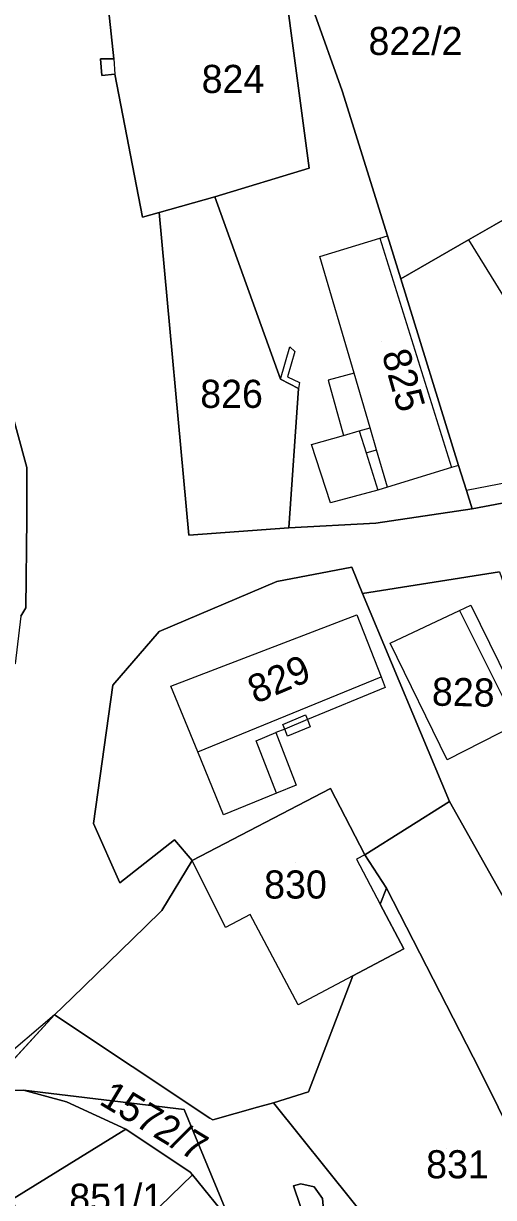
# Model space of a CAD drawing. Extents: x -263943 to -261149, y -1236934 to -1230686.
# Drawn here: x -262594.4 to -262560.9, y -1235184.1 to -1235100.6 of the extents above; entities that cross this region are included whole.
import ezdxf

# ---------------------------------------------------------------- set-up
doc = ezdxf.new("R2010")
doc.units = 0
for name, color, linetype in [('body_kn', 7, 'Continuous'), ('kladpar_druhypozemkov', 7, 'Continuous'), ('kladpar_hranice', 7, 'Continuous'), ('kladpar_parcelnecisla', 7, 'Continuous'), ('kladpar_plochy', 7, 'Continuous'), ('zappar_hrandruhpozemk', 7, 'Continuous')]:
    doc.layers.add(name, color=color, linetype=linetype)

msp = doc.modelspace()

# ---------------------------------------------------------------- linework, layer by layer
at = {"layer": 'body_kn'}
for p, q in [((-262588.87, -1235103.08), (-262588.87, -1235103.08)), ((-262587.94, -1235103.08), (-262587.94, -1235103.08)), ((-262587.94, -1235103.08), (-262587.94, -1235103.08)), ((-262587.85, -1235104.18), (-262587.85, -1235104.18)), ((-262588.78, -1235104.27), (-262588.78, -1235104.27)), ((-262571.66, -1235105.36), (-262571.66, -1235105.36)), ((-262574.03, -1235110.86), (-262574.03, -1235110.86)), ((-262580.73, -1235112.9), (-262580.73, -1235112.9)), ((-262584.71, -1235114.01), (-262584.71, -1235114.01)), ((-262585.9, -1235114.34), (-262585.9, -1235114.34)), ((-262568.98, -1235115.84), (-262568.98, -1235115.84)), ((-262568.98, -1235115.84), (-262568.98, -1235115.84)), ((-262568.45, -1235115.68), (-262568.45, -1235115.68)), ((-262562.66, -1235115.96), (-262562.66, -1235115.96)), ((-262562.66, -1235115.96), (-262562.66, -1235115.96)), ((-262573.27, -1235117.13), (-262573.27, -1235117.13)), ((-262567.5, -1235118.74), (-262567.5, -1235118.74)), ((-262575.39, -1235123.57), (-262575.39, -1235123.57)), ((-262575.05, -1235123.91), (-262575.05, -1235123.91)), ((-262576.06, -1235125.86), (-262576.06, -1235125.86)), ((-262576.06, -1235125.86), (-262576.06, -1235125.86)), ((-262575.56, -1235125.69), (-262575.56, -1235125.69)), ((-262572.67, -1235125.94), (-262572.67, -1235125.94)), ((-262570.82, -1235125.44), (-262570.82, -1235125.44)), ((-262570.82, -1235125.44), (-262570.82, -1235125.44)), ((-262574.79, -1235126.53), (-262574.79, -1235126.53)), ((-262574.71, -1235126.11), (-262574.71, -1235126.11)), ((-262571.57, -1235129.87), (-262571.57, -1235129.87)), ((-262570.45, -1235129.55), (-262570.45, -1235129.55)), ((-262570.45, -1235129.55), (-262570.45, -1235129.55)), ((-262569.68, -1235129.33), (-262569.68, -1235129.33)), ((-262573.86, -1235130.51), (-262573.86, -1235130.51)), ((-262569.22, -1235130.89), (-262569.22, -1235130.89)), ((-262569.96, -1235131.11), (-262569.96, -1235131.11)), ((-262594.12, -1235132.14), (-262594.12, -1235132.14)), ((-262563.89, -1235132.16), (-262563.89, -1235132.16)), ((-262563.37, -1235132), (-262563.37, -1235132)), ((-262563.37, -1235132), (-262563.37, -1235132)), ((-262569.13, -1235133.75), (-262569.13, -1235133.75)), ((-262568.43, -1235133.56), (-262568.43, -1235133.56)), ((-262562.81, -1235133.79), (-262562.81, -1235133.79)), ((-262562.81, -1235133.79), (-262562.81, -1235133.79)), ((-262572.5, -1235134.66), (-262572.5, -1235134.66)), ((-262562.41, -1235135.08), (-262562.41, -1235135.08)), ((-262594.12, -1235135.78), (-262594.12, -1235135.78)), ((-262575.47, -1235136.44), (-262575.47, -1235136.44)), ((-262569.28, -1235136.1), (-262569.28, -1235136.1)), ((-262582.59, -1235136.96), (-262582.59, -1235136.96)), ((-262582.59, -1235136.96), (-262582.59, -1235136.96)), ((-262570.97, -1235139.23), (-262570.97, -1235139.23)), ((-262576.32, -1235140.25), (-262576.32, -1235140.25)), ((-262570.21, -1235141.1), (-262570.21, -1235141.1)), ((-262594.21, -1235142.13), (-262594.21, -1235142.13)), ((-262570.63, -1235142.62), (-262570.63, -1235142.62)), ((-262563.32, -1235142.32), (-262563.32, -1235142.32)), ((-262563.32, -1235142.32), (-262563.32, -1235142.32)), ((-262562.5, -1235141.94), (-262562.5, -1235141.94)), ((-262584.71, -1235143.82), (-262584.71, -1235143.82)), ((-262568.26, -1235144.65), (-262568.26, -1235144.65)), ((-262568.26, -1235144.65), (-262568.26, -1235144.65)), ((-262588.01, -1235147.63), (-262588.01, -1235147.63)), ((-262568.9, -1235147.04), (-262568.9, -1235147.04)), ((-262583.86, -1235147.71), (-262583.86, -1235147.71)), ((-262583.86, -1235147.71), (-262583.86, -1235147.71)), ((-262568.6, -1235147.79), (-262568.6, -1235147.79)), ((-262574.28, -1235149.74), (-262574.28, -1235149.74)), ((-262574.14, -1235150.08), (-262574.14, -1235150.08)), ((-262576.4, -1235151.01), (-262576.4, -1235151.01)), ((-262575.89, -1235150.42), (-262575.89, -1235150.42)), ((-262575.89, -1235150.42), (-262575.89, -1235150.42)), ((-262575.76, -1235150.75), (-262575.76, -1235150.75)), ((-262575.76, -1235150.75), (-262575.76, -1235150.75)), ((-262573.94, -1235150.59), (-262573.94, -1235150.59)), ((-262577.79, -1235151.58), (-262577.79, -1235151.58)), ((-262575.55, -1235151.26), (-262575.55, -1235151.26)), ((-262581.96, -1235152.38), (-262581.96, -1235152.38)), ((-262581.96, -1235152.38), (-262581.96, -1235152.38)), ((-262564.19, -1235152.95), (-262564.19, -1235152.95)), ((-262574.95, -1235154.74), (-262574.95, -1235154.74)), ((-262572.49, -1235154.98), (-262572.49, -1235154.98)), ((-262576.35, -1235155.31), (-262576.35, -1235155.31)), ((-262576.35, -1235155.31), (-262576.35, -1235155.31)), ((-262564.02, -1235155.91), (-262564.02, -1235155.91)), ((-262589.37, -1235157.46), (-262589.37, -1235157.46)), ((-262580.13, -1235156.86), (-262580.13, -1235156.86)), ((-262583.6, -1235158.64), (-262583.6, -1235158.64)), ((-262582.36, -1235160.1), (-262582.36, -1235160.1)), ((-262570.65, -1235160), (-262570.65, -1235160)), ((-262570.05, -1235159.69), (-262570.05, -1235159.69)), ((-262570.05, -1235159.69), (-262570.05, -1235159.69)), ((-262587.5, -1235161.69), (-262587.5, -1235161.69)), ((-262568.52, -1235162.08), (-262568.52, -1235162.08)), ((-262568.95, -1235163.21), (-262568.95, -1235163.21)), ((-262568.95, -1235163.21), (-262568.95, -1235163.21)), ((-262584.52, -1235163.67), (-262584.52, -1235163.67)), ((-262578.21, -1235163.95), (-262578.21, -1235163.95)), ((-262585.71, -1235164.83), (-262585.71, -1235164.83)), ((-262579.97, -1235164.87), (-262579.97, -1235164.87)), ((-262567.28, -1235166.38), (-262567.28, -1235166.38)), ((-262570.9, -1235168.3), (-262570.9, -1235168.3)), ((-262570.9, -1235168.3), (-262570.9, -1235168.3)), ((-262590.91, -1235169.88), (-262590.91, -1235169.88)), ((-262574.81, -1235170.37), (-262574.81, -1235170.37)), ((-262592.15, -1235171.09), (-262592.15, -1235171.09)), ((-262592.15, -1235171.09), (-262592.15, -1235171.09)), ((-262561.86, -1235175.02), (-262561.86, -1235175.02)), ((-262561.86, -1235175.02), (-262561.86, -1235175.02)), ((-262594.36, -1235176.43), (-262594.36, -1235176.43)), ((-262574.06, -1235176.56), (-262574.06, -1235176.56)), ((-262591.31, -1235177.28), (-262591.31, -1235177.28)), ((-262577.7, -1235177.66), (-262577.7, -1235177.66)), ((-262576.55, -1235177.34), (-262576.55, -1235177.34)), ((-262582.93, -1235177.82), (-262582.93, -1235177.82)), ((-262581.1, -1235178.42), (-262581.1, -1235178.42)), ((-262580.89, -1235178.56), (-262580.89, -1235178.56)), ((-262587.07, -1235179.22), (-262587.07, -1235179.22)), ((-262587.07, -1235179.22), (-262587.07, -1235179.22)), ((-262582.49, -1235182.27), (-262582.49, -1235182.27)), ((-262582.34, -1235182.46), (-262582.34, -1235182.46)), ((-262575.13, -1235183.25), (-262575.13, -1235183.25)), ((-262575.13, -1235183.25), (-262575.13, -1235183.25)), ((-262574.61, -1235183.09), (-262574.61, -1235183.09)), ((-262573.66, -1235183.32), (-262573.66, -1235183.32))]:
    msp.add_line(p, q, dxfattribs=at)
at = {"layer": 'kladpar_druhypozemkov'}
for p, q in [((-262579.56, -1235103.21), (-262579.56, -1235103.21)), ((-262568.86, -1235123.21), (-262568.86, -1235123.21)), ((-262579.76, -1235125.71), (-262579.76, -1235125.71)), ((-262576.75, -1235146.47), (-262576.75, -1235146.47)), ((-262563.26, -1235147.38), (-262563.26, -1235147.38)), ((-262574.96, -1235160.21), (-262574.96, -1235160.21)), ((-262583.72, -1235178.74), (-262583.72, -1235178.74)), ((-262564.26, -1235180.61), (-262564.26, -1235180.61)), ((-262588.39, -1235183.16), (-262588.39, -1235183.16))]:
    msp.add_line(p, q, dxfattribs=at)
at = {"layer": 'kladpar_hranice'}
for points in [[(-262603.11, -1235086.06), (-262592.67, -1235063.86), (-262587.5, -1235062.85), (-262592.42, -1235074.54), (-262593.28, -1235092.41), (-262593.36, -1235094.7), (-262588.95, -1235093.51), (-262587.94, -1235103.08), (-262588.87, -1235103.08), (-262588.78, -1235104.27), (-262587.85, -1235104.18), (-262585.9, -1235114.34), (-262584.71, -1235114.01), (-262582.59, -1235136.96), (-262575.47, -1235136.44), (-262569.28, -1235136.1), (-262562.41, -1235135.08), (-262540.28, -1235130.91), (-262535.11, -1235129.64), (-262528.08, -1235126.07), (-262514.6, -1235119.46), (-262506.12, -1235115.39), (-262490.38, -1235107.84)], [(-262562.66, -1235115.96), (-262567.5, -1235118.74), (-262568.45, -1235115.68), (-262571.66, -1235105.36), (-262575.81, -1235093.76), (-262566.14, -1235087.74), (-262552.58, -1235110.17), (-262553.16, -1235110.5), (-262560.84, -1235114.92), (-262562.66, -1235115.96)], [(-262576.74, -1235090.37), (-262574.03, -1235110.86), (-262580.73, -1235112.9), (-262584.71, -1235114.01), (-262585.9, -1235114.34), (-262587.85, -1235104.18), (-262588.78, -1235104.27), (-262588.87, -1235103.08), (-262587.94, -1235103.08), (-262588.95, -1235093.51), (-262588.33, -1235093.32), (-262587.68, -1235091.05), (-262582.98, -1235090.57), (-262582.76, -1235091.64), (-262577.17, -1235090.46), (-262576.74, -1235090.37)], [(-262562.81, -1235133.79), (-262562.41, -1235135.08), (-262569.28, -1235136.1), (-262575.47, -1235136.44), (-262574.79, -1235126.53), (-262576.06, -1235125.86), (-262580.73, -1235112.9), (-262574.03, -1235110.86), (-262576.74, -1235090.37), (-262575.81, -1235093.76), (-262571.66, -1235105.36), (-262568.45, -1235115.68), (-262567.5, -1235118.74), (-262563.37, -1235132), (-262562.81, -1235133.79)], [(-262544.89, -1235123.01), (-262540.28, -1235130.91), (-262562.41, -1235135.08), (-262562.81, -1235133.79), (-262563.37, -1235132), (-262567.5, -1235118.74), (-262562.66, -1235115.96), (-262560.84, -1235114.92), (-262553.16, -1235110.5), (-262552.58, -1235110.17), (-262548.93, -1235116.1), (-262544.89, -1235123.01)], [(-262582.59, -1235136.96), (-262584.71, -1235114.01), (-262580.73, -1235112.9), (-262576.06, -1235125.86), (-262574.79, -1235126.53), (-262575.47, -1235136.44), (-262582.59, -1235136.96)], [(-262595.52, -1235127), (-262594.12, -1235132.14), (-262594.12, -1235135.78), (-262594.21, -1235142.13), (-262594.55, -1235142.73), (-262594.97, -1235146.11), (-262600.73, -1235144.93), (-262601.58, -1235143.15), (-262604.64, -1235143.33), (-262608.46, -1235128.34), (-262605.15, -1235127.57), (-262602.18, -1235126.89), (-262599.98, -1235122.91), (-262596.92, -1235122.15), (-262595.52, -1235127)], [(-262594.55, -1235142.73), (-262594.21, -1235142.13), (-262594.12, -1235135.78), (-262594.12, -1235132.14), (-262595.52, -1235127)], [(-262560.46, -1235139.56), (-262570.21, -1235141.1), (-262570.97, -1235139.23), (-262576.32, -1235140.25), (-262584.71, -1235143.82), (-262588.01, -1235147.63), (-262589.37, -1235157.46), (-262587.5, -1235161.69), (-262583.6, -1235158.64), (-262582.36, -1235160.1), (-262584.52, -1235163.67), (-262585.71, -1235164.83), (-262590.91, -1235169.88), (-262592.15, -1235171.09), (-262597.16, -1235176.52)], [(-262570.05, -1235159.69), (-262572.49, -1235154.98), (-262582.36, -1235160.1), (-262583.6, -1235158.64), (-262587.5, -1235161.69), (-262589.37, -1235157.46), (-262588.01, -1235147.63), (-262584.71, -1235143.82), (-262576.32, -1235140.25), (-262570.97, -1235139.23), (-262570.21, -1235141.1), (-262564.02, -1235155.91), (-262570.05, -1235159.69)], [(-262548.5, -1235167.58), (-262554.77, -1235172.33), (-262564.02, -1235155.91), (-262570.21, -1235141.1), (-262560.46, -1235139.56), (-262556.3, -1235151.33), (-262554.35, -1235155.31), (-262550.87, -1235163.1), (-262548.5, -1235167.58)], [(-262568.95, -1235163.21), (-262567.28, -1235166.38), (-262570.9, -1235168.3), (-262574.06, -1235176.56), (-262576.55, -1235177.34), (-262577.7, -1235177.66), (-262580.89, -1235178.56), (-262581.1, -1235178.42), (-262592.15, -1235171.09), (-262590.91, -1235169.88), (-262585.71, -1235164.83), (-262584.52, -1235163.67), (-262582.36, -1235160.1), (-262572.49, -1235154.98), (-262570.05, -1235159.69), (-262568.52, -1235162.08), (-262568.95, -1235163.21)], [(-262561.86, -1235175.02), (-262568.52, -1235162.08), (-262570.05, -1235159.69), (-262564.02, -1235155.91), (-262554.77, -1235172.33), (-262540.17, -1235198.74), (-262541.99, -1235199.28), (-262549.8, -1235201.61), (-262555.39, -1235188.09), (-262561.86, -1235175.02)], [(-262559.1, -1235202.26), (-262560.07, -1235200.48), (-262564.51, -1235192.36), (-262565.22, -1235191.48), (-262576.55, -1235177.34), (-262574.06, -1235176.56), (-262570.9, -1235168.3), (-262567.28, -1235166.38), (-262568.95, -1235163.21), (-262568.52, -1235162.08), (-262561.86, -1235175.02), (-262555.39, -1235188.09), (-262549.8, -1235201.61), (-262559.1, -1235202.26)], [(-262597.16, -1235176.52), (-262592.15, -1235171.09), (-262581.1, -1235178.42), (-262580.89, -1235178.56), (-262577.7, -1235177.66), (-262576.55, -1235177.34), (-262565.22, -1235191.48), (-262561.46, -1235200.82), (-262560.07, -1235200.48), (-262559.1, -1235202.26), (-262549.8, -1235201.61), (-262562.23, -1235204.56), (-262566.63, -1235194.54), (-262574.84, -1235197.52), (-262578.07, -1235188.53), (-262579.6, -1235185.82), (-262582.93, -1235177.82), (-262594.36, -1235176.43), (-262597.16, -1235176.52)], [(-262587.07, -1235179.22), (-262595.16, -1235184.2), (-262603.51, -1235187.62), (-262604.61, -1235188.64), (-262605.29, -1235189.07), (-262604.36, -1235185.42), (-262603.26, -1235182.54), (-262601.74, -1235179.74), (-262599.28, -1235177.12), (-262597.16, -1235176.52), (-262594.36, -1235176.43), (-262591.31, -1235177.28), (-262587.07, -1235179.22)], [(-262579.6, -1235185.82), (-262582.34, -1235182.46), (-262582.49, -1235182.27), (-262587.07, -1235179.22), (-262591.31, -1235177.28), (-262594.36, -1235176.43), (-262582.93, -1235177.82), (-262579.6, -1235185.82)], [(-262590.13, -1235190.03), (-262589.18, -1235193.38), (-262602.88, -1235199.4), (-262603.16, -1235197.7), (-262605.13, -1235192.08), (-262605.29, -1235189.07), (-262604.61, -1235188.64), (-262603.51, -1235187.62), (-262600.15, -1235196.4), (-262591.55, -1235192.69), (-262591.84, -1235192.03), (-262592.97, -1235189.47), (-262591.21, -1235188.63), (-262592.4, -1235185.92), (-262594.2, -1235186.7), (-262595.16, -1235184.2), (-262587.07, -1235179.22), (-262582.49, -1235182.27), (-262582.34, -1235182.46), (-262590.13, -1235190.03)], [(-262579, -1235188.15), (-262583.96, -1235190.01), (-262582.51, -1235193.61), (-262583.38, -1235193.96), (-262583.73, -1235194.1), (-262591.46, -1235197.18), (-262591.21, -1235197.77), (-262595.95, -1235199.72), (-262602.4, -1235202.36), (-262602.88, -1235199.4), (-262589.18, -1235193.38), (-262590.13, -1235190.03), (-262582.34, -1235182.46), (-262579.6, -1235185.82), (-262578.07, -1235188.53), (-262578.73, -1235188.81), (-262579, -1235188.15)], [(-262575.13, -1235183.25), (-262574.21, -1235185.98), (-262573.73, -1235185.81), (-262573.02, -1235184.67), (-262573.07, -1235184.14), (-262573.66, -1235183.32), (-262574.61, -1235183.09), (-262575.13, -1235183.25)], [(-262575.13, -1235183.25), (-262574.61, -1235183.09), (-262573.66, -1235183.32), (-262573.07, -1235184.14), (-262573.02, -1235184.67), (-262573.73, -1235185.81), (-262574.21, -1235185.98), (-262575.13, -1235183.25)]]:
    msp.add_lwpolyline(points, dxfattribs=at)
at = {"layer": 'kladpar_plochy'}
for p, q in [((-262597.16, -1235176.52), (-262592.15, -1235171.09)), ((-262592.15, -1235171.09), (-262581.1, -1235178.42)), ((-262594.36, -1235176.43), (-262597.16, -1235176.52)), ((-262582.93, -1235177.82), (-262594.36, -1235176.43)), ((-262580.89, -1235178.56), (-262577.7, -1235177.66)), ((-262577.7, -1235177.66), (-262576.55, -1235177.34)), ((-262576.55, -1235177.34), (-262565.22, -1235191.48)), ((-262579.6, -1235185.82), (-262582.93, -1235177.82)), ((-262581.1, -1235178.42), (-262580.89, -1235178.56)), ((-262574.61, -1235183.09), (-262575.13, -1235183.25)), ((-262575.13, -1235183.25), (-262574.21, -1235185.98)), ((-262573.66, -1235183.32), (-262574.61, -1235183.09)), ((-262573.07, -1235184.14), (-262573.66, -1235183.32))]:
    msp.add_line(p, q, dxfattribs=at)
for points in [[(-262603.11, -1235086.06), (-262592.67, -1235063.86), (-262587.5, -1235062.85), (-262592.42, -1235074.54), (-262593.28, -1235092.41), (-262593.36, -1235094.7), (-262588.95, -1235093.51), (-262587.94, -1235103.08), (-262588.87, -1235103.08), (-262588.78, -1235104.27), (-262587.85, -1235104.18), (-262585.9, -1235114.34), (-262584.71, -1235114.01), (-262582.59, -1235136.96), (-262575.47, -1235136.44), (-262569.28, -1235136.1), (-262562.41, -1235135.08), (-262540.28, -1235130.91), (-262535.11, -1235129.64), (-262528.08, -1235126.07), (-262514.6, -1235119.46), (-262506.12, -1235115.39), (-262490.38, -1235107.84)], [(-262594.55, -1235142.73), (-262594.21, -1235142.13), (-262594.12, -1235135.78), (-262594.12, -1235132.14), (-262595.52, -1235127)], [(-262560.46, -1235139.56), (-262570.21, -1235141.1), (-262570.97, -1235139.23), (-262576.32, -1235140.25), (-262584.71, -1235143.82), (-262588.01, -1235147.63), (-262589.37, -1235157.46), (-262587.5, -1235161.69), (-262583.6, -1235158.64), (-262582.36, -1235160.1), (-262584.52, -1235163.67), (-262585.71, -1235164.83), (-262590.91, -1235169.88), (-262592.15, -1235171.09), (-262597.16, -1235176.52)]]:
    msp.add_lwpolyline(points, dxfattribs=at)
for points in [[(-262562.66, -1235115.96), (-262567.5, -1235118.74), (-262568.45, -1235115.68), (-262571.66, -1235105.36), (-262575.81, -1235093.76), (-262566.14, -1235087.74), (-262552.58, -1235110.17), (-262553.16, -1235110.5), (-262560.84, -1235114.92)], [(-262576.74, -1235090.37), (-262574.03, -1235110.86), (-262580.73, -1235112.9), (-262584.71, -1235114.01), (-262585.9, -1235114.34), (-262587.85, -1235104.18), (-262588.78, -1235104.27), (-262588.87, -1235103.08), (-262587.94, -1235103.08), (-262588.95, -1235093.51), (-262588.33, -1235093.32), (-262587.68, -1235091.05), (-262582.98, -1235090.57), (-262582.76, -1235091.64), (-262577.17, -1235090.46)], [(-262562.81, -1235133.79), (-262562.41, -1235135.08), (-262569.28, -1235136.1), (-262575.47, -1235136.44), (-262574.79, -1235126.53), (-262576.06, -1235125.86), (-262580.73, -1235112.9), (-262574.03, -1235110.86), (-262576.74, -1235090.37), (-262575.81, -1235093.76), (-262571.66, -1235105.36), (-262568.45, -1235115.68), (-262567.5, -1235118.74), (-262563.37, -1235132)], [(-262544.89, -1235123.01), (-262540.28, -1235130.91), (-262562.41, -1235135.08), (-262562.81, -1235133.79), (-262563.37, -1235132), (-262567.5, -1235118.74), (-262562.66, -1235115.96), (-262560.84, -1235114.92), (-262553.16, -1235110.5), (-262552.58, -1235110.17), (-262548.93, -1235116.1)], [(-262582.59, -1235136.96), (-262584.71, -1235114.01), (-262580.73, -1235112.9), (-262576.06, -1235125.86), (-262574.79, -1235126.53), (-262575.47, -1235136.44)], [(-262595.52, -1235127), (-262594.12, -1235132.14), (-262594.12, -1235135.78), (-262594.21, -1235142.13), (-262594.55, -1235142.73), (-262594.97, -1235146.11), (-262600.73, -1235144.93), (-262601.58, -1235143.15), (-262604.64, -1235143.33), (-262608.46, -1235128.34), (-262605.15, -1235127.57), (-262602.18, -1235126.89), (-262599.98, -1235122.91), (-262596.92, -1235122.15)], [(-262570.05, -1235159.69), (-262572.49, -1235154.98), (-262582.36, -1235160.1), (-262583.6, -1235158.64), (-262587.5, -1235161.69), (-262589.37, -1235157.46), (-262588.01, -1235147.63), (-262584.71, -1235143.82), (-262576.32, -1235140.25), (-262570.97, -1235139.23), (-262570.21, -1235141.1), (-262564.02, -1235155.91)], [(-262548.5, -1235167.58), (-262554.77, -1235172.33), (-262564.02, -1235155.91), (-262570.21, -1235141.1), (-262560.46, -1235139.56), (-262556.3, -1235151.33), (-262554.35, -1235155.31), (-262550.87, -1235163.1)], [(-262568.95, -1235163.21), (-262567.28, -1235166.38), (-262570.9, -1235168.3), (-262574.06, -1235176.56), (-262576.55, -1235177.34), (-262577.7, -1235177.66), (-262580.89, -1235178.56), (-262581.1, -1235178.42), (-262592.15, -1235171.09), (-262590.91, -1235169.88), (-262585.71, -1235164.83), (-262584.52, -1235163.67), (-262582.36, -1235160.1), (-262572.49, -1235154.98), (-262570.05, -1235159.69), (-262568.52, -1235162.08)], [(-262561.86, -1235175.02), (-262568.52, -1235162.08), (-262570.05, -1235159.69), (-262564.02, -1235155.91), (-262554.77, -1235172.33), (-262540.17, -1235198.74), (-262541.99, -1235199.28), (-262549.8, -1235201.61), (-262555.39, -1235188.09)], [(-262559.1, -1235202.26), (-262560.07, -1235200.48), (-262564.51, -1235192.36), (-262565.22, -1235191.48), (-262576.55, -1235177.34), (-262574.06, -1235176.56), (-262570.9, -1235168.3), (-262567.28, -1235166.38), (-262568.95, -1235163.21), (-262568.52, -1235162.08), (-262561.86, -1235175.02), (-262555.39, -1235188.09), (-262549.8, -1235201.61)], [(-262587.07, -1235179.22), (-262595.16, -1235184.2), (-262603.51, -1235187.62), (-262604.61, -1235188.64), (-262605.29, -1235189.07), (-262604.36, -1235185.42), (-262603.26, -1235182.54), (-262601.74, -1235179.74), (-262599.28, -1235177.12), (-262597.16, -1235176.52), (-262594.36, -1235176.43), (-262591.31, -1235177.28)], [(-262579.6, -1235185.82), (-262582.34, -1235182.46), (-262582.49, -1235182.27), (-262587.07, -1235179.22), (-262591.31, -1235177.28), (-262594.36, -1235176.43), (-262582.93, -1235177.82)], [(-262590.13, -1235190.03), (-262589.18, -1235193.38), (-262602.88, -1235199.4), (-262603.16, -1235197.7), (-262605.13, -1235192.08), (-262605.29, -1235189.07), (-262604.61, -1235188.64), (-262603.51, -1235187.62), (-262600.15, -1235196.4), (-262591.55, -1235192.69), (-262591.84, -1235192.03), (-262592.97, -1235189.47), (-262591.21, -1235188.63), (-262592.4, -1235185.92), (-262594.2, -1235186.7), (-262595.16, -1235184.2), (-262587.07, -1235179.22), (-262582.49, -1235182.27), (-262582.34, -1235182.46)], [(-262579, -1235188.15), (-262583.96, -1235190.01), (-262582.51, -1235193.61), (-262583.38, -1235193.96), (-262583.73, -1235194.1), (-262591.46, -1235197.18), (-262591.21, -1235197.77), (-262595.95, -1235199.72), (-262602.4, -1235202.36), (-262602.88, -1235199.4), (-262589.18, -1235193.38), (-262590.13, -1235190.03), (-262582.34, -1235182.46), (-262579.6, -1235185.82), (-262578.07, -1235188.53), (-262578.73, -1235188.81)], [(-262575.13, -1235183.25), (-262574.61, -1235183.09), (-262573.66, -1235183.32), (-262573.07, -1235184.14), (-262573.02, -1235184.67), (-262573.73, -1235185.81), (-262574.21, -1235185.98)]]:
    msp.add_lwpolyline(points, close=True, dxfattribs=at)
at = {"layer": 'zappar_hrandruhpozemk'}
for p, q in [((-262587.94, -1235103.08), (-262587.85, -1235104.18)), ((-262568.98, -1235115.84), (-262563.89, -1235132.16)), ((-262575.05, -1235123.91), (-262575.56, -1235125.69)), ((-262570.45, -1235129.55), (-262569.96, -1235131.11)), ((-262569.96, -1235131.11), (-262569.22, -1235130.89)), ((-262569.96, -1235131.11), (-262569.13, -1235133.75)), ((-262550.54, -1235131.43), (-262562.81, -1235133.79)), ((-262583.86, -1235147.71), (-262570.63, -1235142.62)), ((-262563.32, -1235142.32), (-262559.26, -1235150.44)), ((-262564.19, -1235152.95), (-262568.26, -1235144.65)), ((-262581.96, -1235152.38), (-262568.9, -1235147.04)), ((-262577.79, -1235151.58), (-262576.4, -1235151.01)), ((-262559.26, -1235150.44), (-262564.19, -1235152.95)), ((-262576.35, -1235155.31), (-262577.79, -1235151.58)), ((-262570.05, -1235159.69), (-262570.65, -1235160)), ((-262570.65, -1235160), (-262568.95, -1235163.21)), ((-262574.81, -1235170.37), (-262578.21, -1235163.95)), ((-262570.9, -1235168.3), (-262574.81, -1235170.37)), ((-262592.15, -1235171.09), (-262599.28, -1235177.12))]:
    msp.add_line(p, q, dxfattribs=at)
for points in [[(-262573.27, -1235117.13), (-262568.98, -1235115.84), (-262568.45, -1235115.68)], [(-262562.66, -1235115.96), (-262559.44, -1235121.17), (-262557.5, -1235124.32), (-262555.66, -1235123.25)], [(-262568.43, -1235133.56), (-262569.22, -1235130.89), (-262569.68, -1235129.33), (-262570.82, -1235125.44), (-262573.27, -1235117.13)], [(-262576.06, -1235125.86), (-262575.39, -1235123.57), (-262575.05, -1235123.91)], [(-262575.56, -1235125.69), (-262574.71, -1235126.11), (-262574.79, -1235126.53)], [(-262570.82, -1235125.44), (-262572.67, -1235125.94), (-262571.57, -1235129.87)], [(-262568.43, -1235133.56), (-262569.13, -1235133.75), (-262572.5, -1235134.66), (-262573.86, -1235130.51), (-262571.57, -1235129.87), (-262570.45, -1235129.55), (-262569.68, -1235129.33)], [(-262563.37, -1235132), (-262563.89, -1235132.16), (-262568.43, -1235133.56)], [(-262570.63, -1235142.62), (-262568.9, -1235147.04), (-262568.6, -1235147.79)], [(-262568.26, -1235144.65), (-262563.32, -1235142.32), (-262562.5, -1235141.94), (-262558.51, -1235150.06), (-262559.26, -1235150.44)], [(-262575.76, -1235150.75), (-262576.4, -1235151.01), (-262574.95, -1235154.74), (-262576.35, -1235155.31), (-262580.13, -1235156.86), (-262581.96, -1235152.38), (-262583.86, -1235147.71)], [(-262568.6, -1235147.79), (-262574.14, -1235150.08), (-262575.76, -1235150.75)], [(-262575.89, -1235150.42), (-262574.28, -1235149.74), (-262574.14, -1235150.08), (-262573.94, -1235150.59), (-262575.55, -1235151.26), (-262575.76, -1235150.75), (-262575.89, -1235150.42)], [(-262578.21, -1235163.95), (-262579.97, -1235164.87), (-262582.36, -1235160.1)]]:
    msp.add_lwpolyline(points, dxfattribs=at)

# ---------------------------------------------------------------- texts
at = {"layer": 'kladpar_parcelnecisla'}
for s, p in [('822/2', (-262569.79, -1235102.81)), ('824', (-262581.677, -1235105.51)), ('826', (-262581.777, -1235127.91)), ('830', (-262577.224, -1235162.81)), ('831', (-262565.683, -1235182.71)), ('851/1', (-262591.107, -1235185.09))]:
    msp.add_text(s, height=2, dxfattribs=at).set_placement(p)
for s, rotation, p in [('825', 286, (-262568.863, -1235124.049)), ('829', 23, (-262577.844, -1235148.985)), ('828', 359, (-262565.288, -1235149.087)), ('1572/7', 329, (-262589.062, -1235177.386))]:
    msp.add_text(s, height=2, rotation=rotation, dxfattribs=at).set_placement(p)

doc.saveas('drawing.dxf')
